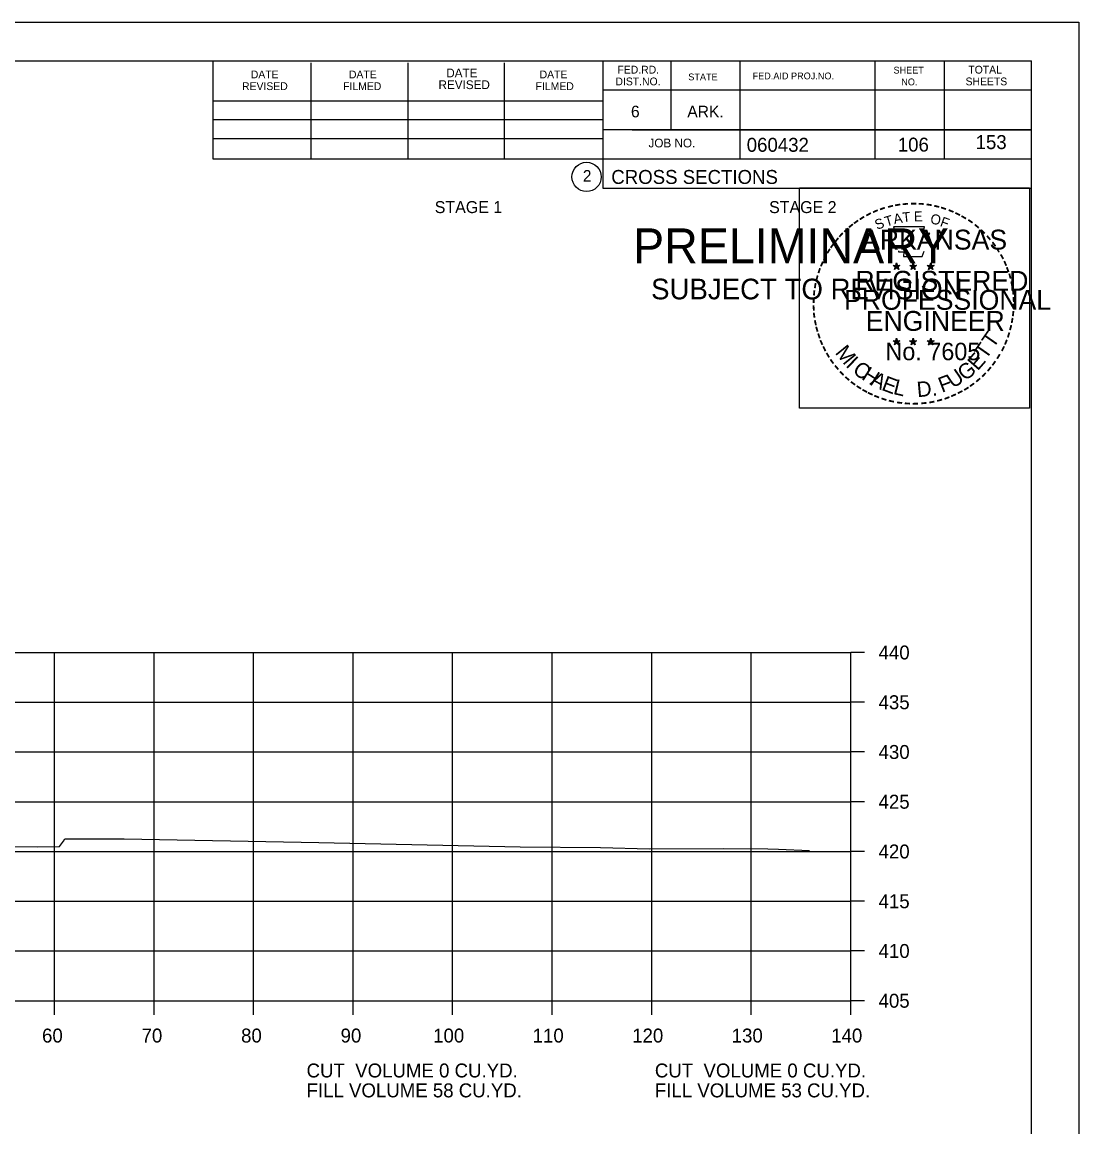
# Model space of a CAD drawing. Extents: x 1538688 to 1540766, y 656250 to 671912.
# Drawn here: x 1538914.9 to 1539021.1, y 663053.7 to 663164.7 of the extents above; entities that cross this region are included whole.
import ezdxf

# ---------------------------------------------------------------- set-up
doc = ezdxf.new("R2010")
doc.units = 0
for name, color, linetype in [('18', 7, 'Continuous'), ('22', 7, 'Continuous'), ('26', 7, 'Continuous'), ('7', 7, 'Continuous'), ('8', 7, 'Continuous'), ('9', 7, 'Continuous'), ('Borings', 7, 'Continuous'), ('Default', 7, 'Continuous'), ('Horizontal Alignment', 7, 'Continuous'), ('RipRap', 7, 'Continuous')]:
    doc.layers.add(name, color=color, linetype=linetype)

msp = doc.modelspace()

# ---------------------------------------------------------------- linework, layer by layer
at = {"layer": '18'}
msp.add_lwpolyline([(1538909.58, 663081.85), (1538916.48, 663081.83), (1538918.69, 663081.86), (1538919.07, 663082.4), (1538919.21, 663082.62), (1538923.28, 663082.64), (1538925.16, 663082.63), (1538944.75, 663082.26), (1538964.98, 663081.83), (1538973.05, 663081.75), (1538977.95, 663081.62), (1538985.43, 663081.66), (1538989.86, 663081.64), (1538990.91, 663081.59), (1538994.03, 663081.46)], dxfattribs=at)
at = {"layer": '22'}
for p, q in [((1538718.18, 663101.36), (1538998.18, 663101.36)), ((1538918.18, 663066.36), (1538918.18, 663101.36)), ((1538928.18, 663066.36), (1538928.18, 663101.36)), ((1538938.18, 663066.36), (1538938.18, 663101.36)), ((1538948.18, 663066.36), (1538948.18, 663101.36)), ((1538958.18, 663066.36), (1538958.18, 663101.36)), ((1538968.18, 663066.36), (1538968.18, 663101.36)), ((1538978.18, 663066.36), (1538978.18, 663101.36)), ((1538988.18, 663066.36), (1538988.18, 663101.36)), ((1538998.18, 663066.36), (1538998.18, 663101.36)), ((1538718.18, 663096.36), (1538998.18, 663096.36)), ((1538718.18, 663091.36), (1538998.18, 663091.36)), ((1538718.18, 663086.36), (1538998.18, 663086.36)), ((1538718.18, 663081.36), (1538998.18, 663081.36)), ((1538718.18, 663076.36), (1538998.18, 663076.36)), ((1538718.18, 663071.36), (1538998.18, 663071.36)), ((1538718.18, 663066.36), (1538998.18, 663066.36))]:
    msp.add_line(p, q, dxfattribs=at)
at = {"layer": '26'}
msp.add_line((1538687.78, 663164.71), (1539021.11, 663164.71), dxfattribs=at)
for points in [[(1538687.77, 663164.71), (1539021.11, 663164.71), (1539021.11, 662951.38), (1538687.77, 662951.38)], [(1538993.03, 663148.05), (1539016.13, 663148.05), (1539016.13, 663125.9), (1538993.03, 663125.9)]]:
    msp.add_lwpolyline(points, close=True, dxfattribs=at)
at = {"layer": '8'}
for p, q in [((1539002.44, 663140.26), (1539002.79, 663140.15)), ((1539002.44, 663140.26), (1539002.69, 663140.22)), ((1539002.44, 663140.26), (1539002.68, 663140.14)), ((1539002.57, 663139.86), (1539002.79, 663140.15)), ((1539002.57, 663139.86), (1539002.7, 663140.1)), ((1539002.57, 663139.86), (1539002.79, 663140.07)), ((1539002.79, 663140.52), (1539002.75, 663140.27)), ((1539002.79, 663140.15), (1539002.79, 663140.52)), ((1539002.79, 663140.52), (1539002.84, 663140.27)), ((1539003.13, 663140.26), (1539002.79, 663140.15)), ((1539003, 663139.86), (1539002.79, 663140.15)), ((1539003, 663139.86), (1539002.79, 663140.07)), ((1539003.13, 663140.26), (1539002.85, 663140.22)), ((1539003, 663139.86), (1539002.86, 663140.15)), ((1539003.13, 663140.26), (1539002.93, 663140.16)), ((1539004.11, 663140.26), (1539004.46, 663140.15)), ((1539004.11, 663140.26), (1539004.36, 663140.22)), ((1539004.11, 663140.26), (1539004.35, 663140.14)), ((1539004.24, 663139.86), (1539004.46, 663140.15)), ((1539004.24, 663139.86), (1539004.37, 663140.1)), ((1539004.24, 663139.86), (1539004.46, 663140.07)), ((1539004.46, 663140.52), (1539004.42, 663140.27)), ((1539004.46, 663140.15), (1539004.46, 663140.52)), ((1539004.46, 663140.52), (1539004.51, 663140.27)), ((1539004.8, 663140.26), (1539004.46, 663140.15)), ((1539004.67, 663139.86), (1539004.46, 663140.15)), ((1539004.67, 663139.86), (1539004.46, 663140.07)), ((1539004.8, 663140.26), (1539004.52, 663140.22)), ((1539004.67, 663139.86), (1539004.53, 663140.15)), ((1539004.8, 663140.26), (1539004.6, 663140.16)), ((1539005.87, 663140.25), (1539006.22, 663140.14)), ((1539005.87, 663140.25), (1539006.13, 663140.21)), ((1539005.87, 663140.25), (1539006.11, 663140.13)), ((1539006.01, 663139.84), (1539006.22, 663140.14)), ((1539006.01, 663139.84), (1539006.13, 663140.09)), ((1539006.01, 663139.84), (1539006.22, 663140.06)), ((1539006.22, 663140.51), (1539006.18, 663140.25)), ((1539006.22, 663140.14), (1539006.22, 663140.51)), ((1539006.22, 663140.51), (1539006.27, 663140.26)), ((1539006.57, 663140.25), (1539006.22, 663140.14)), ((1539006.43, 663139.84), (1539006.22, 663140.14)), ((1539006.43, 663139.84), (1539006.22, 663140.06)), ((1539006.57, 663140.25), (1539006.28, 663140.2)), ((1539006.43, 663139.84), (1539006.3, 663140.14)), ((1539006.57, 663140.25), (1539006.36, 663140.15)), ((1539002.43, 663132.69), (1539002.78, 663132.58)), ((1539002.43, 663132.69), (1539002.69, 663132.65)), ((1539002.43, 663132.69), (1539002.67, 663132.57)), ((1539002.57, 663132.28), (1539002.78, 663132.58)), ((1539002.57, 663132.28), (1539002.69, 663132.53)), ((1539002.57, 663132.28), (1539002.78, 663132.5)), ((1539002.78, 663132.95), (1539002.74, 663132.69)), ((1539002.78, 663132.58), (1539002.78, 663132.95)), ((1539002.78, 663132.95), (1539002.83, 663132.7)), ((1539003.13, 663132.69), (1539002.78, 663132.58)), ((1539003, 663132.28), (1539002.78, 663132.58)), ((1539003, 663132.28), (1539002.78, 663132.5)), ((1539003.13, 663132.69), (1539002.84, 663132.64)), ((1539003, 663132.28), (1539002.86, 663132.57)), ((1539003.13, 663132.69), (1539002.93, 663132.59)), ((1539004.1, 663132.69), (1539004.45, 663132.58)), ((1539004.1, 663132.69), (1539004.36, 663132.65)), ((1539004.1, 663132.69), (1539004.34, 663132.57)), ((1539004.24, 663132.28), (1539004.45, 663132.58)), ((1539004.24, 663132.28), (1539004.36, 663132.53)), ((1539004.24, 663132.28), (1539004.45, 663132.5)), ((1539004.45, 663132.95), (1539004.41, 663132.69)), ((1539004.45, 663132.58), (1539004.45, 663132.95)), ((1539004.45, 663132.95), (1539004.5, 663132.7)), ((1539004.8, 663132.69), (1539004.45, 663132.58)), ((1539004.67, 663132.28), (1539004.45, 663132.58)), ((1539004.67, 663132.28), (1539004.45, 663132.5)), ((1539004.8, 663132.69), (1539004.51, 663132.64)), ((1539004.67, 663132.28), (1539004.53, 663132.57)), ((1539004.8, 663132.69), (1539004.6, 663132.59)), ((1539005.87, 663132.68), (1539006.22, 663132.57)), ((1539005.87, 663132.68), (1539006.12, 663132.64)), ((1539005.87, 663132.68), (1539006.11, 663132.56)), ((1539006, 663132.27), (1539006.22, 663132.57)), ((1539006, 663132.27), (1539006.13, 663132.52)), ((1539006, 663132.27), (1539006.22, 663132.49)), ((1539006.22, 663132.94), (1539006.18, 663132.68)), ((1539006.22, 663132.57), (1539006.22, 663132.94)), ((1539006.22, 663132.94), (1539006.27, 663132.69)), ((1539006.57, 663132.68), (1539006.22, 663132.57)), ((1539006.43, 663132.27), (1539006.22, 663132.57)), ((1539006.43, 663132.27), (1539006.22, 663132.49)), ((1539006.57, 663132.68), (1539006.28, 663132.63)), ((1539006.43, 663132.27), (1539006.3, 663132.56)), ((1539006.57, 663132.68), (1539006.36, 663132.58))]:
    msp.add_line(p, q, dxfattribs=at)
for points in [[(1539002.48, 663144.14), (1539002.75, 663143.32)], [(1539005.99, 663143.22), (1539006.13, 663143.5), (1539005.45, 663143.48), (1539005.6, 663144.14), (1539002.48, 663144.14)], [(1539002.97, 663141.72), (1539002.97, 663141.63), (1539003.53, 663141.61), (1539003.48, 663141.14), (1539005.35, 663141.14), (1539005.55, 663141.68)], [(1539002.79, 663140.52), (1539003, 663139.86), (1539002.44, 663140.26), (1539003.13, 663140.26), (1539002.57, 663139.86), (1539002.79, 663140.52)], [(1539004.46, 663140.52), (1539004.67, 663139.86), (1539004.11, 663140.26), (1539004.8, 663140.26), (1539004.24, 663139.86), (1539004.46, 663140.52)], [(1539006.22, 663140.51), (1539006.43, 663139.84), (1539005.87, 663140.25), (1539006.57, 663140.25), (1539006.01, 663139.84), (1539006.22, 663140.51)], [(1539002.78, 663132.95), (1539003, 663132.28), (1539002.43, 663132.69), (1539003.13, 663132.69), (1539002.57, 663132.28), (1539002.78, 663132.95)], [(1539004.45, 663132.95), (1539004.67, 663132.28), (1539004.1, 663132.69), (1539004.8, 663132.69), (1539004.24, 663132.28), (1539004.45, 663132.95)], [(1539006.22, 663132.94), (1539006.43, 663132.27), (1539005.87, 663132.68), (1539006.57, 663132.68), (1539006, 663132.27), (1539006.22, 663132.94)]]:
    msp.add_lwpolyline(points, dxfattribs=at)
for centre, radius in [((1539002.79, 663140.15), 0.172), ((1539002.79, 663140.15), 0.145), ((1539002.79, 663140.15), 0.116), ((1539002.79, 663140.15), 0.0991), ((1539002.79, 663140.15), 0.0747), ((1539002.79, 663140.15), 0.0495), ((1539002.79, 663140.15), 0.0296), ((1539004.46, 663140.15), 0.172), ((1539004.46, 663140.15), 0.145), ((1539004.46, 663140.15), 0.116), ((1539004.46, 663140.15), 0.0991), ((1539004.46, 663140.15), 0.0747), ((1539004.46, 663140.15), 0.0495), ((1539004.46, 663140.15), 0.0296), ((1539006.22, 663140.14), 0.172), ((1539006.22, 663140.14), 0.145), ((1539006.22, 663140.14), 0.116), ((1539006.22, 663140.14), 0.0991), ((1539006.22, 663140.14), 0.0747), ((1539006.22, 663140.14), 0.0495), ((1539006.22, 663140.14), 0.0296), ((1539002.78, 663132.58), 0.172), ((1539002.78, 663132.58), 0.145), ((1539002.78, 663132.58), 0.116), ((1539002.78, 663132.58), 0.0991), ((1539002.78, 663132.58), 0.0747), ((1539002.78, 663132.58), 0.0495), ((1539002.78, 663132.58), 0.0296), ((1539004.45, 663132.58), 0.172), ((1539004.45, 663132.58), 0.145), ((1539004.45, 663132.58), 0.116), ((1539004.45, 663132.58), 0.0991), ((1539004.45, 663132.58), 0.0747), ((1539004.45, 663132.58), 0.0495), ((1539004.45, 663132.58), 0.0296), ((1539006.22, 663132.57), 0.172), ((1539006.22, 663132.57), 0.145), ((1539006.22, 663132.57), 0.116), ((1539006.22, 663132.57), 0.0991), ((1539006.22, 663132.57), 0.0747), ((1539006.22, 663132.57), 0.0495), ((1539006.22, 663132.57), 0.0296)]:
    msp.add_circle(centre, radius, dxfattribs=at)
at = {"layer": 'Borings'}
for p, q in [((1538998.18, 663066.36), (1538998.18, 663101.36)), ((1538999.58, 663101.36), (1538998.18, 663101.36)), ((1538999.58, 663096.36), (1538998.18, 663096.36)), ((1538999.58, 663091.36), (1538998.18, 663091.36)), ((1538999.58, 663086.36), (1538998.18, 663086.36)), ((1538999.58, 663081.36), (1538998.18, 663081.36)), ((1538999.58, 663076.36), (1538998.18, 663076.36)), ((1538999.58, 663071.36), (1538998.18, 663071.36)), ((1538718.18, 663066.36), (1538998.18, 663066.36)), ((1538918.18, 663064.96), (1538918.18, 663066.36)), ((1538928.18, 663064.96), (1538928.18, 663066.36)), ((1538938.18, 663064.96), (1538938.18, 663066.36)), ((1538948.18, 663064.96), (1538948.18, 663066.36)), ((1538958.18, 663064.96), (1538958.18, 663066.36)), ((1538968.18, 663064.96), (1538968.18, 663066.36)), ((1538978.18, 663064.96), (1538978.18, 663066.36)), ((1538988.18, 663064.96), (1538988.18, 663066.36)), ((1538998.18, 663064.96), (1538998.18, 663066.36)), ((1538999.58, 663066.36), (1538998.18, 663066.36))]:
    msp.add_line(p, q, dxfattribs=at)
at = {"layer": 'RipRap'}
for p, q in [((1538700.18, 663160.82), (1539016.36, 663160.82)), ((1538934.1, 663150.94), (1538934.1, 663160.82)), ((1538973.26, 663160.82), (1538973.26, 663148.02)), ((1538980.1, 663160.82), (1538980.1, 663153.88)), ((1538987.04, 663160.82), (1538987.04, 663150.94)), ((1539000.62, 663160.82), (1539000.62, 663150.94)), ((1539007.56, 663160.82), (1539007.56, 663150.94)), ((1539016.36, 662955.36), (1539016.36, 663160.82)), ((1538943.96, 663150.94), (1538943.96, 663160.62)), ((1538953.72, 663150.94), (1538953.72, 663160.62)), ((1538963.4, 663150.94), (1538963.4, 663160.62)), ((1539016.36, 663157.88), (1538973.26, 663157.88)), ((1539016.36, 663157.9), (1539016.36, 663157.9)), ((1538934.1, 663156.8), (1538973.26, 663156.8)), ((1538934.1, 663154.94), (1538973.26, 663154.94)), ((1538934.1, 663150.94), (1538934.1, 663153)), ((1538934.1, 663153), (1538973.26, 663153)), ((1539016.36, 663153.88), (1538973.26, 663153.88)), ((1538976.22, 663153.88), (1539016.36, 663153.88)), ((1539016.36, 663150.94), (1538934.1, 663150.94)), ((1538973.26, 663148.02), (1539016.36, 663148.02))]:
    msp.add_line(p, q, dxfattribs=at)
msp.add_circle((1538971.64, 663149.15), 1.47, dxfattribs=at)

# ---------------------------------------------------------------- texts
at = {"layer": '7'}
for s, p in [('106', (1539002.91, 663151.7)), ('153', (1539010.73, 663151.95))]:
    msp.add_text(s, height=1.4, dxfattribs=at).set_placement(p)
at = {"layer": '8'}
for s, height, rotation, p in [('-', 1.6, 13.6301, (1539001.98, 663145.51)), ('-', 1.6, 10.2193, (1539002.66, 663145.67)), ('-', 1.6, 5.8968, (1539003.38, 663145.78)), ('-', 1.6, 0.1862, (1539004.16, 663145.85)), ('-', 1.6, 357.743, (1539004.88, 663145.84)), ('-', 1.6, 352.1617, (1539005.62, 663145.79)), ('-', 1.6, 347.2049, (1539006.34, 663145.67)), ('-', 1.6, 34.0636, (1538999.36, 663144.31)), ('-', 1.6, 28.7918, (1538999.96, 663144.68)), ('-', 1.6, 24.3072, (1539000.59, 663145)), ('-', 1.6, 19.1761, (1539001.23, 663145.27)), ('T', 1, 16.4036, (1539001.75, 663144.15)), ('A', 1, 11.2132, (1539002.57, 663144.4)), ('T', 1, 6.0228, (1539003.42, 663144.57)), ('E', 1, 0.8323, (1539004.53, 663144.68)), ('O', 1, 350.4515, (1539006.13, 663144.47)), ('-', 1.6, 342.3362, (1539006.98, 663145.52)), ('-', 1.6, 337.8551, (1539007.71, 663145.29)), ('-', 1.6, 334.1211, (1539008.34, 663145.02)), ('-', 1.6, 329.6409, (1539008.92, 663144.74)), ('-', 1.6, 38.9507, (1538998.31, 663143.54)), ('-', 1.6, 36.2317, (1538998.79, 663143.92)), ('S', 1, 21.594, (1539000.83, 663143.82)), ('F', 1, 340.0707, (1539007.09, 663144.24)), ('-', 1.6, 325.8627, (1539009.57, 663144.38)), ('-', 1.6, 320.5297, (1539010.18, 663143.95)), ('-', 1.6, 50.6142, (1538997.03, 663142.16)), ('-', 1.6, 48.423, (1538997.43, 663142.65)), ('-', 1.6, 42.9622, (1538997.88, 663143.12)), ('ARKANSAS', 2, 360, (1538999.33, 663141.85)), ('-', 1.6, 315.5786, (1539010.77, 663143.46)), ('-', 1.6, 309.8797, (1539011.34, 663142.91)), ('-', 1.6, 58.0706, (1538996.29, 663141.07)), ('-', 1.6, 54.2325, (1538996.61, 663141.59)), ('-', 1.6, 306.6522, (1539011.87, 663142.31)), ('-', 1.4, 303.6753, (1539012.35, 663141.74)), ('-', 1.6, 62.8713, (1538995.97, 663140.45)), ('-', 1.6, 299.6684, (1539012.67, 663141.14)), ('-', 1.6, 72.3945, (1538995.5, 663139.21)), ('-', 1.6, 67.7743, (1538995.72, 663139.84)), ('REGISTERED', 2, 360, (1538998.65, 663137.71)), ('DWB', 0.01, 360, (1539002.77, 663140.15)), ('DWB', 0.01, 360, (1539004.44, 663140.15)), ('DWB', 0.01, 360, (1539006.21, 663140.14)), ('-', 1.6, 294.6628, (1539013, 663140.53)), ('-', 1.6, 290.5728, (1539013.25, 663139.95)), ('-', 1.6, 75.461, (1538995.3, 663138.5)), ('-', 1.6, 285.1233, (1539013.49, 663139.37)), ('-', 1.6, 280.5493, (1539013.69, 663138.63)), ('-', 1.6, 85.1863, (1538995.09, 663137.09)), ('-', 1.6, 81.2013, (1538995.17, 663137.78)), ('PROFESSIONAL', 2, 360, (1538997.51, 663135.8)), ('-', 1.6, 276.5962, (1539013.85, 663137.86)), ('-', 1.6, 89.0622, (1538995.07, 663136.39)), ('-', 1.6, 274.3301, (1539013.91, 663137.14)), ('-', 1.6, 269.9407, (1539013.94, 663136.5)), ('-', 1.6, 94.1959, (1538995.1, 663135.67)), ('-', 1.6, 98.9479, (1538995.17, 663135)), ('ENGINEER', 2, 360, (1538999.69, 663133.68)), ('-', 1.6, 263.5172, (1539013.93, 663135.84)), ('-', 1.6, 101.7149, (1538995.31, 663134.27)), ('-', 1.6, 105.4578, (1538995.47, 663133.67)), ('-', 1.6, 255.7626, (1539013.74, 663134.51)), ('-', 1.6, 260.9953, (1539013.85, 663135.18)), ('-', 1.6, 109.0874, (1538995.69, 663133.04)), ('T', 1.54, 55.055, (1539012.5, 663131.85)), ('-', 1.6, 252.8681, (1539013.56, 663133.79)), ('-', 1.6, 114.0643, (1538995.94, 663132.44)), ('-', 1.6, 115.7289, (1538996.24, 663131.83)), ('M', 1.54, 308.9175, (1538996.55, 663131.47)), ('No. 7605', 1.757, 360, (1539001.67, 663130.73)), ('DWB', 0.01, 360, (1539002.77, 663132.58)), ('DWB', 0.01, 360, (1539004.44, 663132.57)), ('DWB', 0.01, 360, (1539006.2, 663132.57)), ('T', 1.54, 55.055, (1539011.77, 663130.73)), ('-', 1.6, 244.6197, (1539013.08, 663132.48)), ('-', 1.6, 247.8887, (1539013.34, 663133.11)), ('-', 1.6, 120.4471, (1538996.6, 663131.24)), ('-', 1.6, 125.8934, (1538997, 663130.68)), ('I', 1.54, 316.4636, (1538997.6, 663130.15)), ('E', 1.54, 48.7313, (1539010.93, 663129.6)), ('-', 1.6, 239.0712, (1539012.68, 663131.73)), ('-', 1.6, 130.7181, (1538997.47, 663130.13)), ('-', 1.6, 134.2238, (1538997.98, 663129.58)), ('C', 1.54, 324.0197, (1538998.27, 663129.53)), ('H', 1.54, 327.5342, (1538999.18, 663128.87)), ('U', 1.54, 34.4052, (1539008.47, 663127.85)), ('G', 1.54, 38.2173, (1539009.67, 663128.58)), ('-', 1.6, 231.2538, (1539011.85, 663130.51)), ('-', 1.6, 233.8452, (1539012.28, 663131.08)), ('-', 1.6, 138.9338, (1538998.51, 663129.12)), ('-', 1.6, 144.6463, (1538999.06, 663128.71)), ('A', 1.54, 332.5513, (1539000.03, 663128.34)), ('E', 1.54, 339.2068, (1539001.19, 663127.77)), ('L', 1.54, 346.2929, (1539002.38, 663127.35)), ('D.', 1.54, 5.2602, (1539004.89, 663127.01)), ('F', 1.54, 20.8202, (1539007.34, 663127.45)), ('-', 1.6, 221.0851, (1539010.85, 663129.44)), ('-', 1.6, 225.7653, (1539011.37, 663129.95)), ('-', 1.6, 148.0898, (1538999.63, 663128.34)), ('-', 1.6, 151.5704, (1539000.2, 663128.02)), ('-', 1.6, 154.6002, (1539000.73, 663127.77)), ('-', 1.6, 207.3568, (1539009.21, 663128.24)), ('-', 1.6, 212.2491, (1539009.77, 663128.58)), ('-', 1.6, 215.7363, (1539010.3, 663128.97)), ('-', 1.6, 158.5612, (1539001.35, 663127.52)), ('-', 1.6, 162.7983, (1539002.04, 663127.3)), ('-', 1.6, 167.5555, (1539002.75, 663127.14)), ('-', 1.6, 173.1155, (1539003.52, 663127.03)), ('-', 1.6, 176.5183, (1539004.27, 663126.98)), ('-', 1.6, 181.5918, (1539005.02, 663126.99)), ('-', 1.6, 185.8167, (1539005.83, 663127.07)), ('-', 1.6, 191.2858, (1539006.56, 663127.2)), ('-', 1.6, 195.4743, (1539007.29, 663127.4)), ('-', 1.6, 200.7184, (1539007.97, 663127.64)), ('-', 1.6, 204.2516, (1539008.59, 663127.92))]:
    msp.add_text(s, height=height, rotation=rotation, dxfattribs=at).set_placement(p)
at = {"layer": '9'}
for s, height, p in [('PRELIMINARY', 3.5, (1538976.31, 663140.48)), ('DWB', 0.01, (1538977.06, 663142.33)), ('SUBJECT TO REVISION', 2.0751, (1538978.12, 663136.85))]:
    msp.add_text(s, height=height, rotation=360, dxfattribs=at).set_placement(p)
at = {"layer": 'Default'}
for s, p in [('STAGE 1', (1538956.38, 663145.52)), ('STAGE 2', (1538989.98, 663145.52))]:
    msp.add_text(s, height=1.2, dxfattribs=at).set_placement(p)
at = {"layer": 'Horizontal Alignment'}
for s, p in [('440', (1539000.98, 663100.66)), ('435', (1539000.98, 663095.66)), ('430', (1539000.98, 663090.66)), ('425', (1539000.98, 663085.66)), ('420', (1539000.98, 663080.66)), ('415', (1539000.98, 663075.66)), ('410', (1539000.98, 663070.66)), ('405', (1539000.98, 663065.66)), ('60', (1538916.92, 663062.16)), ('70', (1538926.92, 663062.16)), ('80', (1538936.92, 663062.16)), ('90', (1538946.92, 663062.16)), ('100', (1538956.22, 663062.16)), ('110', (1538966.22, 663062.16)), ('120', (1538976.22, 663062.16)), ('130', (1538986.22, 663062.16)), ('140', (1538996.22, 663062.16)), ('CUT  VOLUME 0 CU.YD.', (1538943.5, 663058.65)), ('CUT  VOLUME 0 CU.YD.', (1538978.5, 663058.65)), ('FILL VOLUME 58 CU.YD.', (1538943.5, 663056.65)), ('FILL VOLUME 53 CU.YD.', (1538978.5, 663056.65))]:
    msp.add_text(s, height=1.4, dxfattribs=at).set_placement(p)
at = {"layer": 'RipRap'}
for s, height, p in [('DATE', 0.782, (1538937.9, 663159.06)), ('DATE', 0.782, (1538947.76, 663159.06)), ('DATE', 0.879, (1538957.54, 663159.16)), ('DATE', 0.782, (1538966.92, 663159.06)), ('FED.RD.', 0.782, (1538974.74, 663159.54)), ('FED.AID PROJ.NO.', 0.684, (1538988.32, 663158.96)), ('SHEET', 0.684, (1539002.48, 663159.54)), ('TOTAL', 0.782, (1539010, 663159.54)), ('REVISED', 0.782, (1538937.02, 663157.88)), ('FILMED', 0.782, (1538947.18, 663157.88)), ('REVISED', 0.879, (1538956.76, 663157.98)), ('FILMED', 0.782, (1538966.52, 663157.88)), ('DIST.NO.', 0.782, (1538974.54, 663158.36)), ('STATE', 0.684, (1538981.86, 663158.86)), ('NO.', 0.684, (1539003.26, 663158.36)), ('SHEETS', 0.782, (1539009.72, 663158.36)), ('6', 1.17, (1538976.1, 663155.14)), ('ARK.', 1.172, (1538981.76, 663155.14)), ('JOB NO.', 0.879, (1538977.86, 663152.12)), ('060432', 1.4, (1538987.73, 663151.68)), ('2', 1.17, (1538971.26, 663148.67)), ('CROSS SECTIONS', 1.4, (1538974.12, 663148.45))]:
    msp.add_text(s, height=height, rotation=360, dxfattribs=at).set_placement(p)

doc.saveas('drawing.dxf')
